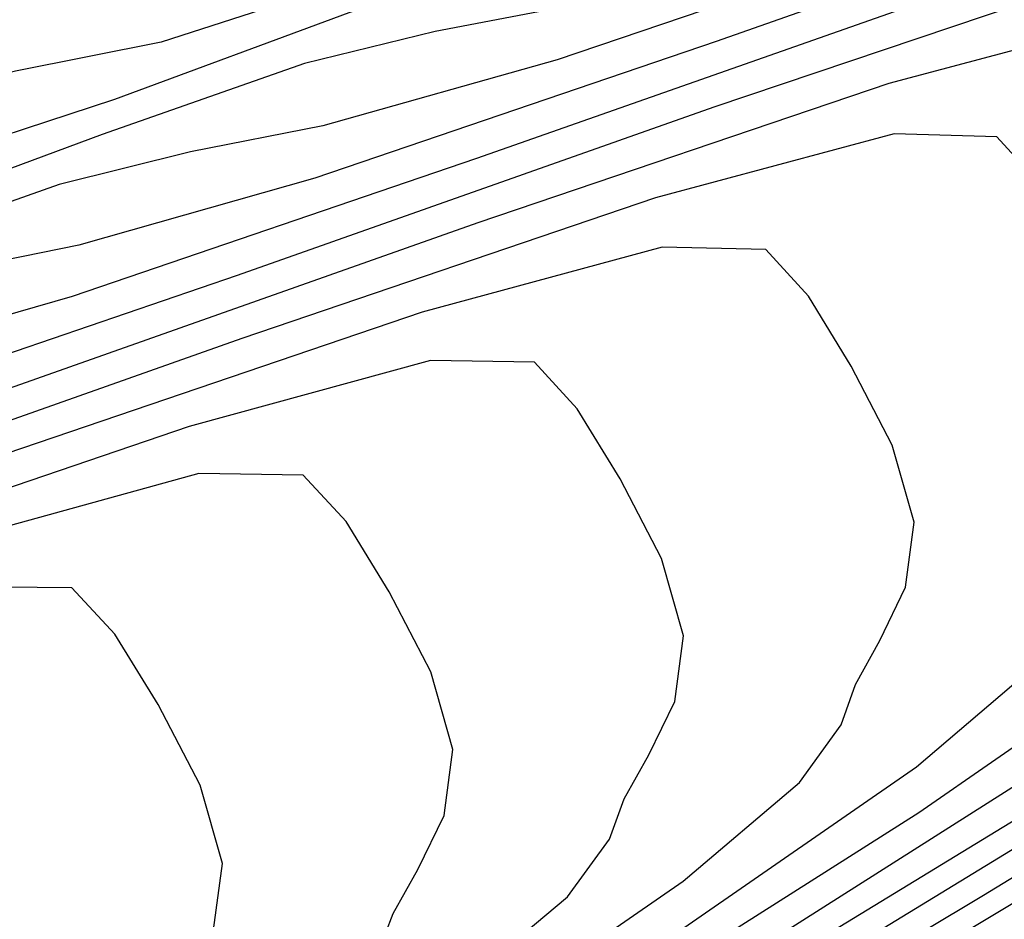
# Model space of a CAD drawing. Extents: x 3249832 to 3255657, y 13789405 to 13793316.
# Tile 490 of 656: x 3254736.03 to 3254738.05, y 13790602.55 to 13790604.4. Entities that reach past the tile are written whole.
import ezdxf

# ---------------------------------------------------------------- set-up
doc = ezdxf.new("R2010")
doc.units = 0
doc.header["$LTSCALE"] = 100
doc.header["$MEASUREMENT"] = 0
for name, color, linetype in [('GRATIO_CON', 10, 'CONTINUOUS'), ('GRATIO_ICON', 7, 'CONTINUOUS'), ('TARGETS_EAST', 7, 'CONTINUOUS')]:
    doc.layers.add(name, color=color, linetype=linetype)

# ---------------------------------------------------------------- blocks, each defined once
blk = doc.blocks.new('Gratio_032316_contours')
at = {"layer": 'GRATIO_CON', "color": 1, "linetype": 'Continuous', "flags": 128}
for points in [[(3254738.1557, 13790604.9158), (3254737.8883, 13790604.8674), (3254737.623, 13790604.8053), (3254737.2129, 13790604.6627), (3254736.7344, 13790604.4864), (3254736.3197, 13790604.3516), (3254736.0206, 13790604.2924), (3254735.5666, 13790604.1798), (3254734.607, 13790603.8439), (3254732.904, 13790603.167), (3254730.6733, 13790602.2403), (3254728.2439, 13790601.2071), (3254725.8664, 13790600.178)], [(3254726.4371, 13790595.8013), (3254729.5778, 13790597.5011), (3254731.9933, 13790598.8245), (3254733.3045, 13790599.5708), (3254733.7736, 13790599.8739), (3254733.8233, 13790599.9511), (3254733.8383, 13790600.0028), (3254734.052, 13790600.1613), (3254734.6598, 13790600.5418), (3254735.7722, 13790601.2104), (3254737.1595, 13790602.0375), (3254738.507, 13790602.8443)], [(3254738.4449, 13790604.8344), (3254737.6318, 13790604.5588), (3254737.1531, 13790604.4251), (3254736.8828, 13790604.3735), (3254736.6145, 13790604.3081), (3254736.1987, 13790604.162), (3254735.7133, 13790603.9819), (3254735.2931, 13790603.8431), (3254734.991, 13790603.7797), (3254734.532, 13790603.6616), (3254733.5592, 13790603.3173), (3254731.8307, 13790602.6281), (3254729.5657, 13790601.6863), (3254727.0986, 13790600.6369), (3254724.693, 13790599.5957)], [(3254725.8771, 13790595.5277), (3254729.0129, 13790597.2246), (3254731.443, 13790598.5553), (3254732.7647, 13790599.3063), (3254733.2382, 13790599.6103), (3254733.2889, 13790599.6868), (3254733.3046, 13790599.7378), (3254733.5204, 13790599.8966), (3254734.1332, 13790600.2794), (3254735.2543, 13790600.9529), (3254736.6523, 13790601.7862), (3254738.01, 13790602.5991), (3254739.0695, 13790603.2456)], [(3254738.9116, 13790604.9306), (3254737.9527, 13790604.5939), (3254737.1337, 13790604.3156), (3254736.6519, 13790604.1798), (3254736.3801, 13790604.1265), (3254736.1103, 13790604.0596), (3254735.6916, 13790603.9117), (3254735.2027, 13790603.7296), (3254734.7798, 13790603.5888), (3254734.4763, 13790603.5234), (3254734.0148, 13790603.4025), (3254733.0353, 13790603.054), (3254731.294, 13790602.3586), (3254729.0119, 13790601.4092), (3254726.5259, 13790600.3518)], [(3254725.3172, 13790595.2542), (3254728.4479, 13790596.9482), (3254730.8927, 13790598.2862), (3254732.225, 13790599.0418), (3254732.7027, 13790599.3468), (3254732.7545, 13790599.4224), (3254732.7709, 13790599.4727), (3254732.9888, 13790599.6319), (3254733.6066, 13790600.017), (3254734.7364, 13790600.6953), (3254736.1451, 13790601.5349), (3254737.5131, 13790602.3539), (3254738.5807, 13790603.0053)], [(3254738.4264, 13790604.6931), (3254737.4604, 13790604.3534), (3254736.6355, 13790604.0724), (3254736.1506, 13790603.9345), (3254735.8774, 13790603.8795), (3254735.606, 13790603.811), (3254735.1845, 13790603.6614), (3254734.6922, 13790603.4774), (3254734.2666, 13790603.3346), (3254733.9615, 13790603.2671), (3254733.4975, 13790603.1434), (3254732.5114, 13790602.7906), (3254730.7574, 13790602.0891), (3254728.4581, 13790601.1322), (3254725.9533, 13790600.0668)], [(3254724.7573, 13790594.9806), (3254727.883, 13790596.6718), (3254730.3423, 13790598.0171), (3254731.6852, 13790598.7773), (3254732.1672, 13790599.0832), (3254732.2201, 13790599.1581), (3254732.2372, 13790599.2076), (3254732.4572, 13790599.3672), (3254733.08, 13790599.7547), (3254734.2185, 13790600.4378), (3254735.6378, 13790601.2835), (3254737.0162, 13790602.1087), (3254738.0918, 13790602.765)], [(3254738.7735, 13790604.7363), (3254737.9412, 13790604.4556), (3254736.9682, 13790604.1129), (3254736.1374, 13790603.8291), (3254735.6493, 13790603.6891), (3254735.3747, 13790603.6325), (3254735.1018, 13790603.5624), (3254734.6774, 13790603.411), (3254734.1817, 13790603.2251), (3254733.7533, 13790603.0803), (3254733.4468, 13790603.0108), (3254732.9802, 13790602.8843), (3254731.9875, 13790602.5273), (3254730.2207, 13790601.8196), (3254727.9043, 13790600.8552), (3254725.3806, 13790599.7817)], [(3254726.7531, 13790596.119), (3254729.2417, 13790597.4788), (3254730.6057, 13790598.2483), (3254731.0962, 13790598.5561), (3254731.1513, 13790598.6294), (3254731.1699, 13790598.6774), (3254731.3941, 13790598.8377), (3254732.0268, 13790599.2299), (3254733.1826, 13790599.9227), (3254734.6233, 13790600.7809), (3254736.0223, 13790601.6184), (3254737.1141, 13790602.2844), (3254737.8772, 13790602.7691), (3254738.3515, 13790603.0978)], [(3254738.3022, 13790604.3964), (3254737.815, 13790604.2667), (3254736.9708, 13790603.9806), (3254735.9837, 13790603.6319), (3254735.1411, 13790603.3427), (3254734.6467, 13790603.1985), (3254734.3692, 13790603.1385), (3254734.0933, 13790603.0653), (3254733.6631, 13790602.9104), (3254733.1606, 13790602.7206), (3254732.7267, 13790602.5719), (3254732.4172, 13790602.4981), (3254731.9456, 13790602.3661), (3254730.9396, 13790602.0007), (3254729.1474, 13790601.2807), (3254726.7967, 13790600.3012)], [(3254726.1882, 13790595.8426), (3254728.6914, 13790597.2097), (3254730.0659, 13790597.9838), (3254730.5607, 13790598.2925), (3254730.6169, 13790598.365), (3254730.6362, 13790598.4123), (3254730.8625, 13790598.573), (3254731.5002, 13790598.9676), (3254732.6647, 13790599.6652), (3254734.1161, 13790600.5296), (3254735.5254, 13790601.3732), (3254736.6252, 13790602.0441), (3254737.3941, 13790602.5322), (3254737.8721, 13790602.8627), (3254738.109, 13790603.065)], [(3254738.1254, 13790604.0609), (3254738.0375, 13790604.1573), (3254737.826, 13790604.1636), (3254737.3357, 13790604.032), (3254736.4856, 13790603.7431), (3254735.4915, 13790603.3914), (3254734.6429, 13790603.0994), (3254734.1455, 13790602.9531), (3254733.8665, 13790602.8915), (3254733.589, 13790602.8167), (3254733.156, 13790602.66), (3254732.65, 13790602.4683), (3254732.2134, 13790602.3176), (3254731.9025, 13790602.2418), (3254731.4283, 13790602.107), (3254730.4157, 13790601.7374), (3254728.6107, 13790601.0112), (3254726.2429, 13790600.0242)], [(3254735.0285, 13790601.1281), (3254736.1363, 13790601.8039), (3254736.9109, 13790602.2952), (3254737.3928, 13790602.6276), (3254737.6319, 13790602.8304), (3254737.7172, 13790602.9488), (3254737.7469, 13790603.0322), (3254737.7966, 13790603.1226), (3254737.8499, 13790603.2321), (3254737.8675, 13790603.3657), (3254737.8225, 13790603.5235), (3254737.7382, 13790603.6861), (3254737.6503, 13790603.8296), (3254737.5623, 13790603.9257), (3254737.3498, 13790603.9308), (3254736.8565, 13790603.7972), (3254736.0005, 13790603.5056)], [(3254735.6475, 13790601.5636), (3254736.4278, 13790602.0583), (3254736.9134, 13790602.3925), (3254737.1548, 13790602.5957), (3254737.2413, 13790602.7138), (3254737.2717, 13790602.7968), (3254737.322, 13790602.8872), (3254737.3758, 13790602.9973), (3254737.3935, 13790603.1319), (3254737.3483, 13790603.2907), (3254737.2635, 13790603.4544), (3254737.1752, 13790603.5983), (3254737.087, 13790603.6941), (3254736.8736, 13790603.698), (3254736.3772, 13790603.5624), (3254735.5153, 13790603.2681)], [(3254732.0871, 13790599.5243), (3254733.5377, 13790600.3926), (3254734.6697, 13790601.083), (3254735.4615, 13790601.5844), (3254735.9547, 13790601.9223), (3254736.2006, 13790602.1264), (3254736.2894, 13790602.2437), (3254736.3213, 13790602.3259), (3254736.3729, 13790602.4164), (3254736.4277, 13790602.5277), (3254736.4457, 13790602.6641), (3254736.3998, 13790602.8253), (3254736.314, 13790602.9908), (3254736.225, 13790603.1356), (3254736.1366, 13790603.2308), (3254735.9213, 13790603.2324), (3254735.4187, 13790603.0928), (3254734.5449, 13790602.7932), (3254733.5225, 13790602.4294), (3254732.6503, 13790602.1265), (3254732.1403, 13790601.9718)]]:
    blk.add_lwpolyline(points, dxfattribs=at)
at = {"layer": 'GRATIO_ICON', "color": 7, "linetype": 'Continuous', "flags": 128}
for points in [[(3254738.13, 13790604.8021), (3254737.6544, 13790604.6705), (3254737.3856, 13790604.6205), (3254737.1188, 13790604.5567), (3254736.7058, 13790604.4124), (3254736.2238, 13790604.2341), (3254735.8064, 13790604.0973), (3254735.5058, 13790604.0361), (3254735.0493, 13790603.9207), (3254734.0831, 13790603.5806), (3254732.3674, 13790602.8975), (3254730.1195, 13790601.9633), (3254727.6712, 13790600.922), (3254725.2797, 13790599.8869)], [(3254724.1973, 13790594.7071), (3254727.3181, 13790596.3954), (3254729.792, 13790597.748), (3254731.1455, 13790598.5128), (3254731.6317, 13790598.8196), (3254731.6857, 13790598.8937), (3254731.7036, 13790598.9425), (3254731.9256, 13790599.1024), (3254732.5534, 13790599.4923), (3254733.7006, 13790600.1802), (3254735.1306, 13790601.0322), (3254736.5193, 13790601.8636), (3254737.6029, 13790602.5247), (3254738.3604, 13790603.0061)], [(3254738.2942, 13790604.5015), (3254737.456, 13790604.2181), (3254736.4759, 13790603.8724), (3254735.6392, 13790603.5859), (3254735.148, 13790603.4438), (3254734.8719, 13790603.3855), (3254734.5975, 13790603.3139), (3254734.1703, 13790603.1607), (3254733.6711, 13790602.9729), (3254733.24, 13790602.8261), (3254732.932, 13790602.7545), (3254732.4629, 13790602.6252), (3254731.4636, 13790602.264), (3254729.6841, 13790601.5501), (3254727.3505, 13790600.5782), (3254724.808, 13790599.4966)], [(3254731.111, 13790598.8925), (3254732.5944, 13790599.7756), (3254734.0346, 13790600.6377), (3254735.1586, 13790601.3233), (3254735.9447, 13790601.8214), (3254736.434, 13790602.1574), (3254736.6777, 13790602.361), (3254736.7653, 13790602.4788), (3254736.7965, 13790602.5613), (3254736.8475, 13790602.6518), (3254736.9018, 13790602.7625), (3254736.9196, 13790602.898), (3254736.8741, 13790603.058), (3254736.7887, 13790603.2226), (3254736.7001, 13790603.367), (3254736.6118, 13790603.4624), (3254736.3975, 13790603.4652), (3254735.8979, 13790603.3276), (3254735.0301, 13790603.0307), (3254734.0147, 13790602.6699), (3254733.1485, 13790602.3697), (3254732.6416, 13790602.2172), (3254732.3583, 13790602.1505), (3254732.0763, 13790602.071)]]:
    blk.add_lwpolyline(points, dxfattribs=at)

msp = doc.modelspace()

# ---------------------------------------------------------------- block references
at = {"layer": 'TARGETS_EAST'}
msp.add_blockref('Gratio_032316_contours', (0, 0), dxfattribs=at)

doc.saveas('drawing.dxf')
